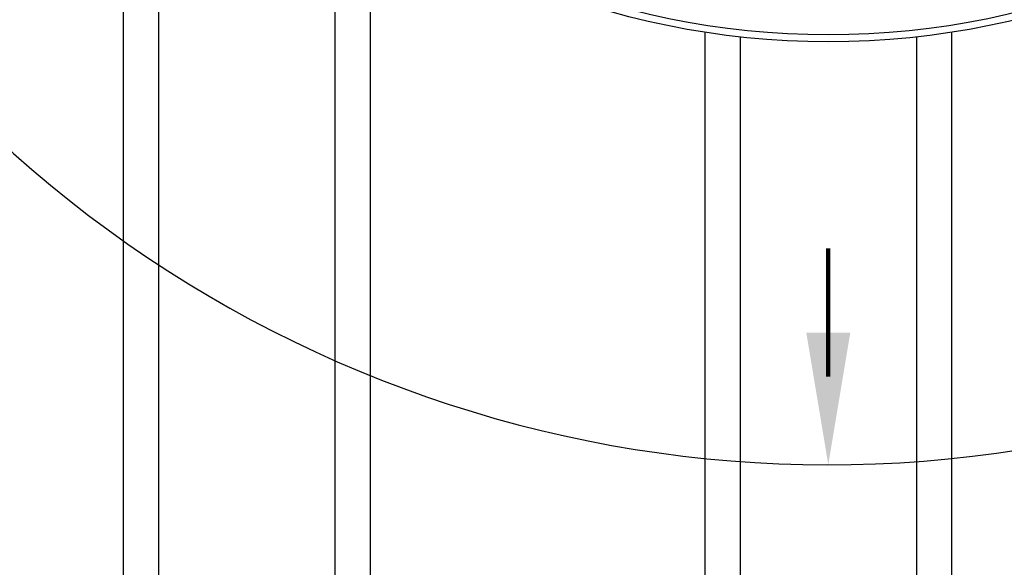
# Model space of a CAD drawing. Extents: x -169 to 6736, y -208 to 3022.
# Tile 641 of 656: x 6253 to 6281, y 1441 to 1457. Entities that reach past the tile are written whole.
import ezdxf

# ---------------------------------------------------------------- set-up
doc = ezdxf.new("R2010")
doc.units = 0
doc.header["$MEASUREMENT"] = 0
for name, color, linetype in [('TANK-MANHOLE-COVER-40', 2, 'CONTINUOUS'), ('TANK-SLOPE', 3, 'CONTINUOUS'), ('TANK-UST-RIB', 7, 'CONTINUOUS')]:
    doc.layers.add(name, color=color, linetype=linetype)

msp = doc.modelspace()

# ---------------------------------------------------------------- linework, layer by layer
at = {"layer": 'TANK-MANHOLE-COVER-40', "color": 4, "linetype": 'Continuous'}
msp.add_circle((6275.65422, 1479.01916), 22.63902, dxfattribs=at)
at = {"layer": 'TANK-MANHOLE-COVER-40', "color": 1, "linetype": 'Continuous'}
msp.add_circle((6275.65422, 1479.01916), 22.44094, dxfattribs=at)
at = {"layer": 'TANK-SLOPE'}
msp.add_lwpolyline([(6331.20253, 1461.99195, 0.70597857), (6331.20305, 1496.04464), (6287.25021, 1511.65955, 1.41647358), (6287.2492, 1446.37841)], format="xyb", close=True, dxfattribs=at)
at = {"layer": 'TANK-SLOPE', "const_width": 0.125}
msp.add_lwpolyline([(6275.65422, 1446.88014), (6275.65422, 1450.52093)], dxfattribs=at)
at = {"layer": 'TANK-SLOPE'}
msp.add_solid([(6275.02922, 1448.13014), (6275.65422, 1444.38014), (6276.27922, 1448.13014)], dxfattribs=at)
at = {"layer": 'TANK-UST-RIB'}
for p, q in [((6255.65422, 1468.41137), (6255.65422, 1418.01839)), ((6256.65422, 1466.7096), (6256.65422, 1416.01839)), ((6261.65422, 1461.228), (6261.65422, 1416.01839)), ((6262.65422, 1460.48472), (6262.65422, 1418.01839)), ((6272.15422, 1456.65232), (6272.15422, 1418.01839)), ((6279.15422, 1456.65232), (6279.15422, 1418.01839)), ((6273.15422, 1456.5186), (6273.15422, 1416.01839)), ((6278.15422, 1456.5186), (6278.15422, 1416.01839))]:
    msp.add_line(p, q, dxfattribs=at)

doc.saveas('drawing.dxf')
